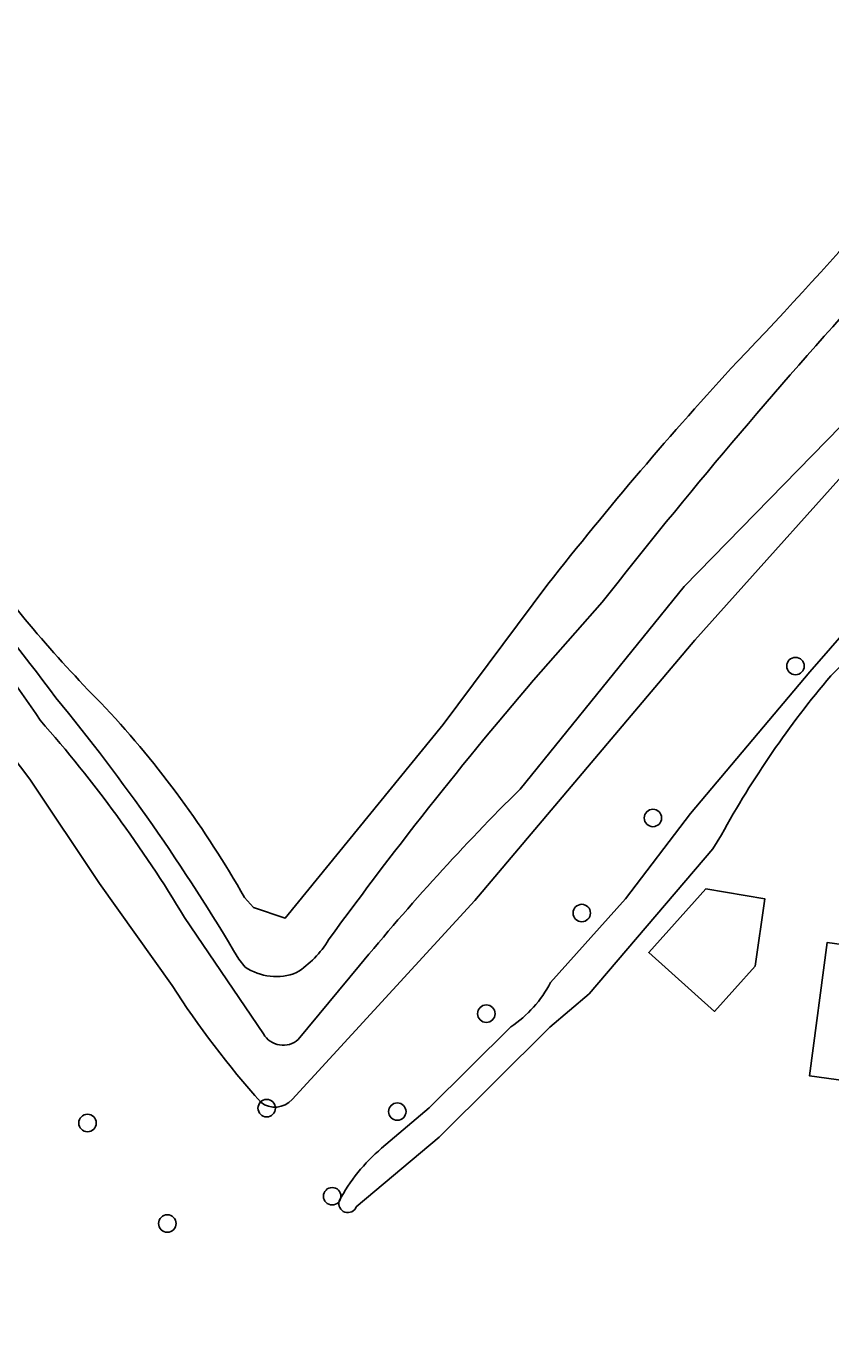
# Model space of a CAD drawing. Extents: x 161692 to 162379, y 380760 to 381678.
# Drawn here: x 161820.6 to 161865.7, y 380889 to 380962.2 of the extents above; entities that cross this region are included whole.
import ezdxf

# ---------------------------------------------------------------- set-up
doc = ezdxf.new("R2010")
doc.units = 0
for name, color, linetype in [('IMGEO_Boom', 7, 'Continuous'), ('IMGEO_Erf', 7, 'Continuous'), ('IMGEO_Groenvoorziening', 7, 'Continuous'), ('IMGEO_Meer_plas_ven_vijver', 7, 'Continuous'), ('IMGEO_Pand', 7, 'Continuous')]:
    doc.layers.add(name, color=color, linetype=linetype)

msp = doc.modelspace()

# ---------------------------------------------------------------- linework, layer by layer
at = {"layer": 'IMGEO_Boom'}
for centre in [(161863.713, 380926.409), (161855.73, 380917.904), (161851.744, 380912.578), (161846.4, 380906.942), (161834.099, 380901.653), (161841.411, 380901.459), (161824.062, 380900.819), (161837.765, 380896.719), (161828.531, 380895.19)]:
    msp.add_circle(centre, 0.489, dxfattribs=at)
at = {"layer": 'IMGEO_Erf'}
for points in [[(161890.992, 380963.938), (161889.178, 380962.795), (161888.049, 380961.767), (161879.992, 380952.907), (161874.365, 380946.481), (161868.891, 380939.924), (161858.069, 380927.868), (161845.75, 380913.287), (161835.524, 380902.132)], [(161898.49, 380960.955), (161892.147, 380953.884), (161882.378, 380942.741), (161865.694, 380925.863)], [(161849.996, 380908.69), (161854.199, 380913.376), (161857.841, 380918.147), (161864.514, 380926.091), (161885.359, 380949.949), (161891.512, 380956.258)], [(161828.8, 380908.528), (161824.729, 380914.242), (161820.832, 380920.076), (161816.792, 380925.368), (161812.56, 380930.508)], [(161832.847, 380913.452), (161833.367, 380912.893), (161835.131, 380912.284), (161843.974, 380923.135), (161849.842, 380930.991)], [(161859.566, 380916.954), (161859.086, 380916.182), (161852.157, 380908.058), (161849.953, 380906.192), (161843.758, 380900.025), (161839.114, 380896.129)], [(161840.535, 380899.404), (161843.2, 380901.675), (161847.767, 380906.206)]]:
    msp.add_lwpolyline(points, dxfattribs=at)
for points in [[(161861.989, 380913.379), (161861.455, 380909.606), (161859.179, 380907.066), (161855.499, 380910.364), (161858.694, 380913.929)], [(161877.874, 380909.249), (161878.009, 380910.24), (161891.624, 380908.386), (161890.871, 380902.862), (161894.845, 380902.314), (161893.139, 380889.842), (161889.176, 380890.385), (161888.981, 380888.958), (161883.879, 380889.657), (161884.074, 380891.083), (161879.269, 380891.741), (161879.303, 380891.989), (161880.571, 380901.253), (161876.707, 380901.782), (161864.501, 380903.453), (161865.489, 380910.935)]]:
    msp.add_lwpolyline(points, close=True, dxfattribs=at)
for centre, radius, start, end in [((161721.268, 381077.819), 193.462, 316.01453, 323.20983), ((162011.017, 380804.458), 204.91, 137.28297, 141.86566), ((161880.505, 380979.022), 78.053, 216.46984, 224.74709), ((161907.228, 380890.732), 54.4, 139.77431, 151.1819), ((161784.161, 380885.964), 55.91, 29.44897, 42.9712), ((161871.423, 380935.736), 50.566, 212.5521, 221.87896), ((161844.156, 380911.688), 6.565, 303.37135, 332.82266), ((161834.566, 380903.002), 1.294, 232.17583, 317.7467), ((161846.792, 380891.936), 9.743, 129.96068, 152.3411), ((161838.643, 380896.306), 0.503, 162.28511, 339.44102)]:
    msp.add_arc(centre, radius, start, end, dxfattribs=at)
at = {"layer": 'IMGEO_Groenvoorziening'}
for points in [[(161835.524, 380902.132), (161845.75, 380913.287), (161858.069, 380927.868), (161868.891, 380939.924), (161874.365, 380946.481), (161879.992, 380952.907), (161888.049, 380961.767), (161889.178, 380962.795), (161890.992, 380963.938)], [(161881.261, 380956.728), (161875.146, 380950.013), (161866.252, 380939.835), (161857.473, 380930.863), (161848.287, 380919.518)], [(161812.56, 380930.508), (161816.792, 380925.368), (161820.832, 380920.076), (161824.729, 380914.242), (161828.8, 380908.528)], [(161849.842, 380930.991), (161843.974, 380923.135), (161835.131, 380912.284), (161833.367, 380912.893), (161832.847, 380913.452)], [(161849.854, 380926.552), (161852.893, 380929.987)], [(161833.913, 380905.812), (161829.498, 380912.335)], [(161832.531, 380910.004), (161832.887, 380909.553)], [(161839.292, 380909.632), (161835.867, 380905.495)]]:
    msp.add_lwpolyline(points, dxfattribs=at)
for centre, radius, start, end in [((161721.268, 381077.819), 193.462, 316.01453, 323.20983), ((162097.685, 380738.329), 310.895, 137.70358, 141.94108), ((162011.017, 380804.458), 204.91, 137.28297, 141.86566), ((161562.489, 380729.187), 325.109, 36.95355, 40.36514), ((161742.127, 380869.892), 95.642, 34.00137, 42.69487), ((161880.505, 380979.022), 78.053, 216.46984, 224.74709), ((162023.218, 380776.27), 229.434, 139.07933, 144.01499), ((161733.625, 380851.665), 114.83, 30.53384, 39.4523), ((161784.161, 380885.964), 55.91, 29.44897, 42.9712), ((161763.115, 380872.221), 77.561, 31.14362, 41.26455), ((161940.338, 380826.728), 130.703, 134.77098, 140.63262), ((161832.655, 380914.08), 5.756, 302.77592, 328.57957), ((161834.628, 380912.153), 3.129, 236.18645, 291.42543), ((161871.423, 380935.736), 50.566, 212.5521, 221.87896), ((161835.019, 380906.449), 1.276, 209.9344, 311.63583), ((161834.566, 380903.002), 1.294, 232.17583, 317.7467)]:
    msp.add_arc(centre, radius, start, end, dxfattribs=at)
at = {"layer": 'IMGEO_Meer_plas_ven_vijver'}
for points in [[(161895.242, 380960.46), (161893.282, 380958.444), (161891.512, 380956.258), (161885.359, 380949.949), (161864.514, 380926.091), (161857.841, 380918.147), (161854.199, 380913.376), (161849.996, 380908.69)], [(161865.694, 380925.863), (161882.378, 380942.741), (161892.147, 380953.884), (161898.49, 380960.955)], [(161848.287, 380919.518), (161857.473, 380930.863), (161866.252, 380939.835), (161875.146, 380950.013), (161881.261, 380956.728)], [(161852.893, 380929.987), (161849.854, 380926.552)], [(161859.086, 380916.182), (161859.566, 380916.954)], [(161839.114, 380896.129), (161843.758, 380900.025), (161849.953, 380906.192), (161852.157, 380908.058), (161859.086, 380916.182)], [(161829.498, 380912.335), (161833.913, 380905.812)], [(161832.887, 380909.553), (161832.531, 380910.004)], [(161835.867, 380905.495), (161839.292, 380909.632)], [(161847.767, 380906.206), (161843.2, 380901.675), (161840.535, 380899.404)]]:
    msp.add_lwpolyline(points, dxfattribs=at)
for centre, radius, start, end in [((162097.685, 380738.329), 310.895, 137.70358, 141.94108), ((161562.489, 380729.187), 325.109, 36.95355, 40.36514), ((161742.127, 380869.892), 95.642, 34.00137, 42.69487), ((162023.218, 380776.27), 229.434, 139.07933, 144.01499), ((161907.228, 380890.732), 54.4, 139.77431, 151.1819), ((161733.625, 380851.665), 114.83, 30.53384, 39.4523), ((161763.115, 380872.221), 77.561, 31.14362, 41.26455), ((161940.338, 380826.728), 130.703, 134.77098, 140.63262), ((161832.655, 380914.08), 5.756, 302.77592, 328.57957), ((161834.628, 380912.153), 3.129, 236.18645, 291.42543), ((161844.156, 380911.688), 6.565, 303.37135, 332.82266), ((161835.019, 380906.449), 1.276, 209.9344, 311.63583), ((161846.792, 380891.936), 9.743, 129.96068, 152.3411), ((161838.643, 380896.306), 0.503, 162.28511, 339.44102)]:
    msp.add_arc(centre, radius, start, end, dxfattribs=at)
at = {"layer": 'IMGEO_Pand'}
for points in [[(161859.179, 380907.066), (161861.455, 380909.606), (161861.989, 380913.379), (161858.694, 380913.929), (161855.499, 380910.364)], [(161879.303, 380891.989), (161879.269, 380891.741), (161884.074, 380891.083), (161883.879, 380889.657), (161888.981, 380888.958), (161889.176, 380890.385), (161893.139, 380889.842), (161894.845, 380902.314), (161890.871, 380902.862), (161891.624, 380908.386), (161878.009, 380910.24), (161877.874, 380909.249), (161865.489, 380910.935), (161864.501, 380903.453), (161876.707, 380901.782), (161880.571, 380901.253)]]:
    msp.add_lwpolyline(points, close=True, dxfattribs=at)

doc.saveas('drawing.dxf')
